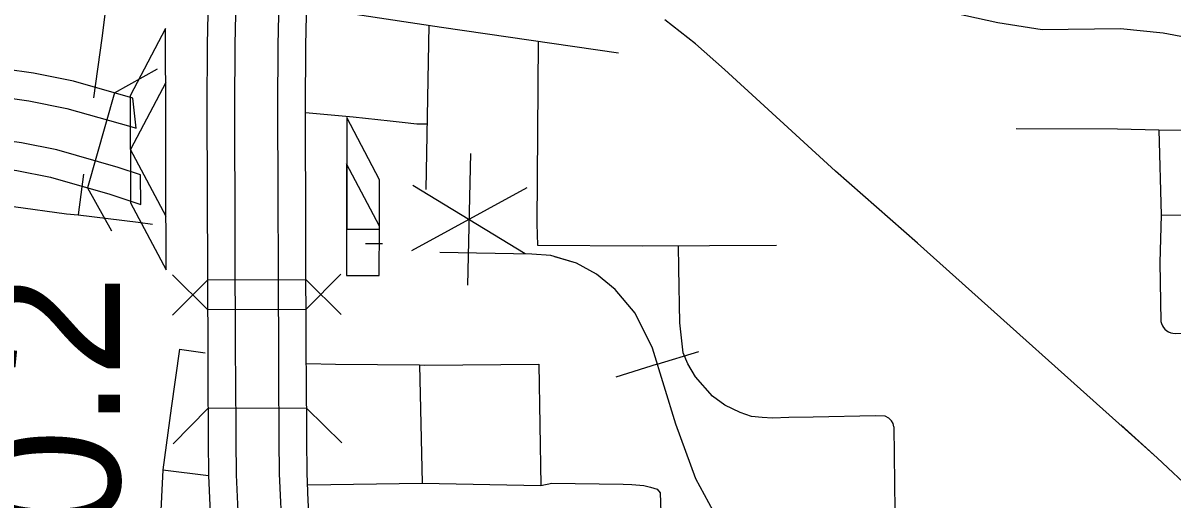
# Model space of a CAD drawing. Extents: x -19 to 366, y -4 to 359.
# Drawn here: x 155.596 to 156.258, y 191.141 to 191.416 of the extents above; entities that cross this region are included whole.
import ezdxf

# ---------------------------------------------------------------- set-up
doc = ezdxf.new("R2010")
doc.units = 0
for name, color, linetype in [('R_Border Prem', 7, 'Continuous'), ('R_Contour Annot', 7, 'Continuous'), ('R_Exist Surface Annot', 7, 'Continuous'), ('R_Striping', 7, 'Continuous'), ('R_Water', 7, 'Continuous'), ('R_Water Annot', 7, 'Continuous'), ('R_Xsect Slope', 7, 'Continuous'), ('Sheet Fence', 7, 'Continuous'), ('T_Vehicle Path Lt Minor', 7, 'Continuous')]:
    doc.layers.add(name, color=color, linetype=linetype)

msp = doc.modelspace()

# ---------------------------------------------------------------- linework, layer by layer
at = {"layer": 'R_Border Prem'}
msp.add_lwpolyline([(155.93751, 191.5051), (155.94143, 191.48827), (155.94248, 191.47328), (155.94538, 191.46023), (155.94731, 191.45856), (155.95514, 191.4553), (155.99298, 191.44885), (156.01252, 191.44792), (156.03183, 191.439), (156.04404, 191.43526), (156.05602, 191.43284), (156.13261, 191.42167), (156.15736, 191.41629), (156.18283, 191.41224), (156.22793, 191.41278), (156.25242, 191.41024), (156.33821, 191.39413), (156.36933, 191.3921), (156.40845, 191.39765), (156.43572, 191.39878), (156.45564, 191.39785)], dxfattribs=at)
at = {"layer": 'R_Contour Annot'}
for p, q in [((155.66083, 191.3553), (155.65906, 191.3727)), ((155.66351, 191.3114), (155.66344, 191.32842))]:
    msp.add_line(p, q, dxfattribs=at)
for points in [[(155.65906, 191.3727), (155.62484, 191.38243), (155.6017, 191.38706), (155.5526, 191.39398), (155.46665, 191.40272), (155.46125, 191.4039), (155.46123, 191.40403), (155.44522, 191.40238)], [(155.66344, 191.32842), (155.65057, 191.33277), (155.61525, 191.34282), (155.59486, 191.3469), (155.5477, 191.35354), (155.46022, 191.36244), (155.44661, 191.36542), (155.43549, 191.37122), (155.42516, 191.38102), (155.42139, 191.39341), (155.42072, 191.39987), (155.40471, 191.39823)], [(155.40471, 191.39823), (155.40553, 191.39022), (155.41099, 191.37226), (155.42604, 191.35799), (155.44106, 191.35015), (155.45767, 191.34652), (155.54576, 191.33756), (155.59216, 191.33103), (155.61147, 191.32716), (155.64578, 191.3174), (155.66351, 191.3114)], [(155.44522, 191.40238), (155.44564, 191.39829), (155.44682, 191.39441), (155.44993, 191.39146), (155.45508, 191.38877), (155.46411, 191.38679), (155.55066, 191.37799), (155.599, 191.37118), (155.62105, 191.36677), (155.65789, 191.35629), (155.66083, 191.3553)]]:
    msp.add_lwpolyline(points, dxfattribs=at)
at = {"layer": 'R_Exist Surface Annot'}
for p, q in [((155.7021, 191.22269), (155.7021, 191.22257)), ((155.74282, 191.22283), (155.74282, 191.22288))]:
    msp.add_line(p, q, dxfattribs=at)
for points in [[(155.70237, 191.42992), (155.70188, 191.4037), (155.7016, 191.36652), (155.7021, 191.22269)], [(155.7182, 191.22274), (155.7177, 191.36649), (155.71797, 191.40349), (155.71847, 191.42961)], [(155.74308, 191.42915), (155.74259, 191.40317), (155.74232, 191.36644), (155.74282, 191.22283)], [(155.75892, 191.22288), (155.75842, 191.36641), (155.75869, 191.40295), (155.75918, 191.42884)], [(155.7021, 191.22257), (155.70216, 191.21416), (155.70239, 191.17568), (155.70266, 191.15528), (155.70332, 191.13802), (155.70407, 191.12547), (155.70621, 191.09975), (155.70707, 191.0911), (155.70859, 191.07857)], [(155.72457, 191.08052), (155.72307, 191.09287), (155.72225, 191.10121), (155.72013, 191.12662), (155.7194, 191.13881), (155.71876, 191.1557), (155.71849, 191.17583), (155.71826, 191.21426), (155.7182, 191.22269)], [(155.74282, 191.22288), (155.74288, 191.21443), (155.74311, 191.17607), (155.74337, 191.15633), (155.744, 191.14001), (155.74469, 191.12837), (155.74677, 191.10345), (155.74755, 191.09557), (155.74902, 191.08348)], [(155.765, 191.08542), (155.76355, 191.09733), (155.7628, 191.10491), (155.76075, 191.12952), (155.76008, 191.1408), (155.75946, 191.15675), (155.75921, 191.17622), (155.75898, 191.21453), (155.75892, 191.223)]]:
    msp.add_lwpolyline(points, dxfattribs=at)
at = {"layer": 'R_Striping'}
msp.add_line((155.82941, 191.41471), (155.82783, 191.32003), dxfattribs=at)
for points in [[(155.64539, 191.44074), (155.64106, 191.40714), (155.63636, 191.37294)], [(155.7591, 191.42524), (155.83675, 191.41361), (155.93877, 191.39879)], [(155.89254, 191.40551), (155.89173, 191.30025), (155.89207, 191.28797)], [(155.75843, 191.36446), (155.78589, 191.362), (155.8073, 191.35957)], [(155.8073, 191.35957), (155.81422, 191.35878)], [(155.81422, 191.35878), (155.8226, 191.35783)], [(155.8226, 191.35783), (155.82846, 191.35781)], [(156.16792, 191.35526), (156.22616, 191.35505), (156.25005, 191.35447)], [(156.25005, 191.35447), (156.25133, 191.30531)], [(156.25005, 191.35447), (156.29574, 191.35431), (156.31365, 191.35416), (156.34172, 191.35392), (156.38862, 191.3539)], [(155.63048, 191.32885), (155.62748, 191.30542)], [(155.55957, 191.31449), (155.62071, 191.30597), (155.62748, 191.30542)], [(155.62748, 191.30542), (155.66213, 191.30128)], [(156.25133, 191.30531), (156.25061, 191.27794), (156.25115, 191.24404), (156.25149, 191.2428), (156.25203, 191.24162), (156.25272, 191.24054), (156.25356, 191.23957)], [(156.25133, 191.30531), (156.32041, 191.30614)], [(155.66213, 191.30128), (155.67023, 191.30017)], [(155.79311, 191.28896), (155.80288, 191.28892)], [(155.89207, 191.28797), (155.9525, 191.28762), (156.02979, 191.28804)], [(156.09736, 191.18343), (156.09695, 191.18528), (156.09601, 191.18675), (156.09441, 191.18842), (156.09241, 191.18949), (156.08673, 191.18963), (156.05087, 191.18902), (156.03695, 191.18871), (156.0274, 191.18837), (156.02143, 191.18871), (156.01546, 191.18939), (156.0088, 191.19161), (156.0001, 191.19588), (155.99293, 191.201), (155.98304, 191.21226), (155.97877, 191.2196), (155.97604, 191.22591), (155.97417, 191.24332), (155.97348, 191.27473), (155.9733, 191.28773)], [(156.25356, 191.23957), (156.25455, 191.23875), (156.25566, 191.23808), (156.25684, 191.23759), (156.2581, 191.23728), (156.25938, 191.23717), (156.2643, 191.23736), (156.32036, 191.2375)], [(155.68595, 191.22803), (155.68104, 191.19409), (155.6763, 191.15859)], [(155.68595, 191.22803), (155.7006, 191.22607)], [(155.75894, 191.21982), (155.77575, 191.21947), (155.82415, 191.21901)], [(155.82415, 191.21901), (155.82725, 191.21892), (155.89287, 191.21941)], [(155.82415, 191.21901), (155.82571, 191.15088)], [(155.89287, 191.21941), (155.89403, 191.14966)], [(156.09736, 191.18343), (156.0982, 191.11889), (156.09867, 191.08189)], [(155.6763, 191.15859), (155.67278, 191.08856)], [(155.6763, 191.15859), (155.70266, 191.15539)], [(155.75973, 191.14988), (155.82571, 191.15088)], [(155.82571, 191.15088), (155.89403, 191.14966)], [(155.89403, 191.14966), (155.90036, 191.15101), (155.91387, 191.15066), (155.94138, 191.15034), (155.9465, 191.1501), (155.95341, 191.14949), (155.9572, 191.14858), (155.961, 191.14737), (155.96279, 191.14541)], [(155.96279, 191.14541), (155.9637, 191.1167), (155.96385, 191.0806)]]:
    msp.add_lwpolyline(points, dxfattribs=at)
at = {"layer": 'R_Water'}
for p, q in [((155.64835, 191.37574), (155.67317, 191.38957)), ((155.64835, 191.37574), (155.6328, 191.32109)), ((155.6328, 191.32109), (155.64663, 191.29627)), ((155.702, 191.251), (155.68184, 191.27101)), ((155.75882, 191.25119), (155.77884, 191.27135)), ((155.70194, 191.2678), (155.68193, 191.24765)), ((155.75876, 191.268), (155.70194, 191.2678)), ((155.75876, 191.268), (155.77892, 191.24798)), ((155.702, 191.251), (155.75882, 191.25119)), ((155.70228, 191.19384), (155.68231, 191.17363)), ((155.7591, 191.19417), (155.70228, 191.19384)), ((155.7591, 191.19417), (155.77931, 191.1742))]:
    msp.add_line(p, q, dxfattribs=at)
at = {"layer": 'R_Water Annot'}
for q in [(155.98498, 191.22681), (155.93722, 191.21201)]:
    msp.add_line((155.9611, 191.21941), q, dxfattribs=at)
for points in [[(156.27045, 191.14563), (156.2491, 191.16559), (156.11096, 191.28924), (156.06378, 191.33056), (155.99974, 191.3891), (155.98317, 191.40399), (155.96547, 191.41776)], [(156.22254, 190.52603), (156.22084, 190.6723), (156.22084, 190.74103), (156.2178, 190.78098), (156.21137, 190.81484), (156.20189, 190.84498), (156.18971, 190.87172), (156.17922, 190.89069), (156.15757, 190.9215), (156.0865, 191.00445), (156.00326, 191.11652), (155.98329, 191.15343), (155.97179, 191.18491), (155.95825, 191.22859), (155.94844, 191.24891), (155.93693, 191.26245), (155.9261, 191.27125), (155.9146, 191.27769), (155.89971, 191.28209), (155.88888, 191.28277), (155.83575, 191.28378)], [(156.22254, 190.52603), (156.22084, 190.6723), (156.22084, 190.74103), (156.2178, 190.78098), (156.21137, 190.81484), (156.20189, 190.84498), (156.18971, 190.87172), (156.17922, 190.89069), (156.15757, 190.9215), (156.0865, 191.00445), (156.00326, 191.11652), (155.98329, 191.15343), (155.97179, 191.18491), (155.95825, 191.22859), (155.94844, 191.24891), (155.93693, 191.26245), (155.9261, 191.27125), (155.9146, 191.27769), (155.90213, 191.28137)], [(157.02369, 189.78999), (157.01582, 189.83551), (157.01386, 189.84647), (157.01273, 189.8521), (157.01021, 189.858), (157.00543, 189.86643), (156.95937, 189.9499), (156.87313, 190.10222), (156.80011, 190.23318), (156.74618, 190.32818), (156.67567, 190.45352), (156.59731, 190.59235), (156.51979, 190.7309), (156.44619, 190.8644), (156.41923, 190.91077), (156.37878, 190.98468), (156.34732, 191.04033), (156.32429, 191.07911), (156.31334, 191.09373), (156.3005, 191.11079), (156.28477, 191.13046), (156.27045, 191.14563), (156.2491, 191.16559), (156.22803, 191.18445)]]:
    msp.add_lwpolyline(points, dxfattribs=at)
at = {"layer": 'R_Xsect Slope'}
for p, q in [((155.67783, 191.41275), (155.65746, 191.37405)), ((155.67795, 191.35875), (155.67783, 191.41275)), ((155.67794, 191.38178), (155.65757, 191.34307)), ((155.67806, 191.32778), (155.67794, 191.38178)), ((155.65746, 191.37405), (155.65753, 191.34337)), ((155.67808, 191.30475), (155.67795, 191.35875)), ((155.78227, 191.36149), (155.78218, 191.29729)), ((155.80116, 191.32567), (155.78227, 191.36149)), ((155.65753, 191.34337), (155.67808, 191.30475)), ((155.65757, 191.34307), (155.65764, 191.31239)), ((155.78213, 191.33478), (155.78204, 191.27057)), ((155.80102, 191.29896), (155.78213, 191.33478)), ((155.67818, 191.27378), (155.67806, 191.32778)), ((155.80112, 191.29726), (155.80116, 191.32567)), ((155.65764, 191.31239), (155.67818, 191.27378)), ((155.78218, 191.29729), (155.80112, 191.29726)), ((155.80098, 191.27055), (155.80102, 191.29896)), ((155.78204, 191.27057), (155.80098, 191.27055))]:
    msp.add_line(p, q, dxfattribs=at)
at = {"layer": 'Sheet Fence'}
for points in [[(156.50946, 189.3937), (156.44759, 191.65634), (156.2114, 200.27623), (155.97446, 208.89626), (155.73678, 217.51643), (155.49836, 226.13674), (155.2592, 234.75719), (155.01929, 243.37778), (154.77865, 251.9985), (154.53727, 260.61937), (154.29515, 269.24038), (154.0523, 277.86152), (153.80871, 286.48281), (153.56438, 295.10424), (153.31933, 303.72581), (153.07354, 312.34752), (152.82702, 320.96938), (152.57978, 329.59137), (152.3318, 338.21351), (152.0831, 346.83579)], [(0, 189.51617), (7.11214, 189.52059), (14.22427, 189.53386), (21.33637, 189.55597), (28.44845, 189.58693), (35.56048, 189.62672), (42.67245, 189.67537), (49.78436, 189.73285), (56.89619, 189.79918), (64.00793, 189.87436), (71.11958, 189.95838), (78.23111, 190.05124), (85.34253, 190.15294), (92.45381, 190.26349), (99.56495, 190.38288), (106.67593, 190.51112), (113.78675, 190.6482), (120.89739, 190.79412), (128.00785, 190.94888), (135.11811, 191.11248), (142.22816, 191.28493), (149.33799, 191.46621), (156.44759, 191.65634), (163.55694, 191.85531), (170.66605, 192.06312), (177.77489, 192.27977), (184.88345, 192.50526), (191.99173, 192.73959), (199.09971, 192.98276), (206.20739, 193.23477), (213.31474, 193.49561), (220.42177, 193.7653), (227.52845, 194.04382), (234.63479, 194.33118), (241.74076, 194.62738), (248.84635, 194.93241), (255.95157, 195.24628), (263.05638, 195.56898), (270.16079, 195.90052), (277.26478, 196.24089), (284.36834, 196.5901), (291.47147, 196.94814), (298.57414, 197.31501), (305.67635, 197.69072), (312.77809, 198.07525), (319.87934, 198.46862), (326.9801, 198.87082), (334.08035, 199.28185), (341.18009, 199.7017)]]:
    msp.add_spline(points, degree=3, dxfattribs=at)
at = {"layer": 'T_Vehicle Path Lt Minor'}
for p, q in [((155.85358, 191.34078), (155.85176, 191.26505)), ((155.88591, 191.32106), (155.81942, 191.28477)), ((155.82033, 191.32264), (155.885, 191.28319))]:
    msp.add_line(p, q, dxfattribs=at)

# ---------------------------------------------------------------- texts
msp.add_text('0.2', height=0.08, rotation=90, dxfattribs=at).set_placement((155.6516, 191.12251))

doc.saveas('drawing.dxf')
